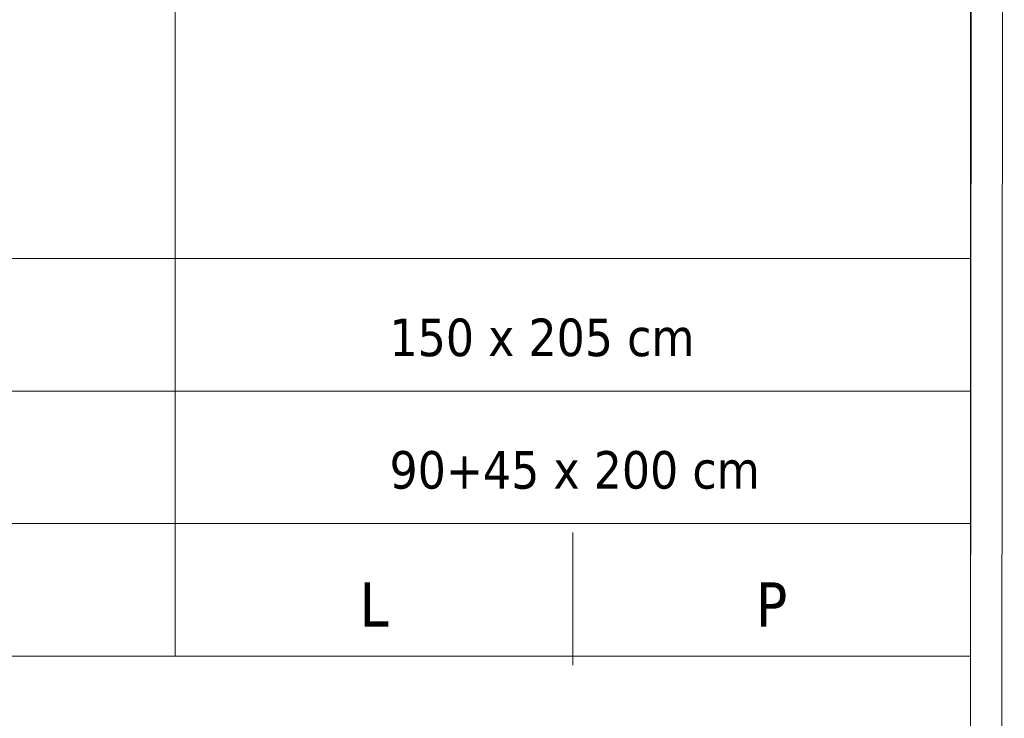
# Model space of a CAD drawing. Header units: millimetres. Extents: x 15214 to 140083, y -437840 to -79279.
# Tile 555 of 656: x 76586 to 77032, y -206084 to -205767. Entities that reach past the tile are written whole.
import ezdxf

# ---------------------------------------------------------------- set-up
doc = ezdxf.new("R2010")
doc.units = ezdxf.units.MM
doc.layers.add('B_widok', color=8, linetype='Continuous', lineweight=9)
doc.styles.add('ARIAL', font='tahoma.ttf')

msp = doc.modelspace()

# ---------------------------------------------------------------- linework, layer by layer
at = {"layer": 'B_widok', "linetype": 'ByBlock', "ltscale": 5}
for p, q in [((77015.40743, -207278.5174), (77017.66686, -204868.3132)), ((77029.6248, -207278.5174), (77031.88423, -204868.3132)), ((76656.42595, -206055.56459), (76656.426, -204883.2671)), ((77016.53716, -206059.62295), (77016.53722, -204887.32546)), ((72280.68993, -205875.56434), (77016.87118, -205875.56437)), ((72280.68993, -205935.56434), (77016.82378, -205935.56437)), ((72280.68993, -205995.56434), (77016.77639, -205995.56437)), ((72280.68993, -205995.56434), (77016.77638, -205995.56724)), ((76836.53684, -205999.62251), (76836.53684, -206059.62295)), ((72280.68976, -206055.5641), (77016.72899, -206055.56412))]:
    msp.add_line(p, q, dxfattribs=at)

# ---------------------------------------------------------------- texts
at = {"layer": 'B_widok', "linetype": 'ByBlock', "ltscale": 5, "attachment_point": 1, "style": 'ARIAL'}
for s, insert, char_height, width in [('150 x 205 cm', (76753.49665, -205902.69945), 17, 162.7637979), ('90+45 x 200 cm', (76753.49664, -205962.69945), 17, 212.0486332), ('\\pxqc;L', (76656.53701, -206022.1518), 20, 180), ('\\pxqc;P', (76836.53701, -206022.1518), 20, 180)]:
    msp.add_mtext(s, dxfattribs=dict(at, insert=insert, char_height=char_height, width=width))

doc.saveas('drawing.dxf')
